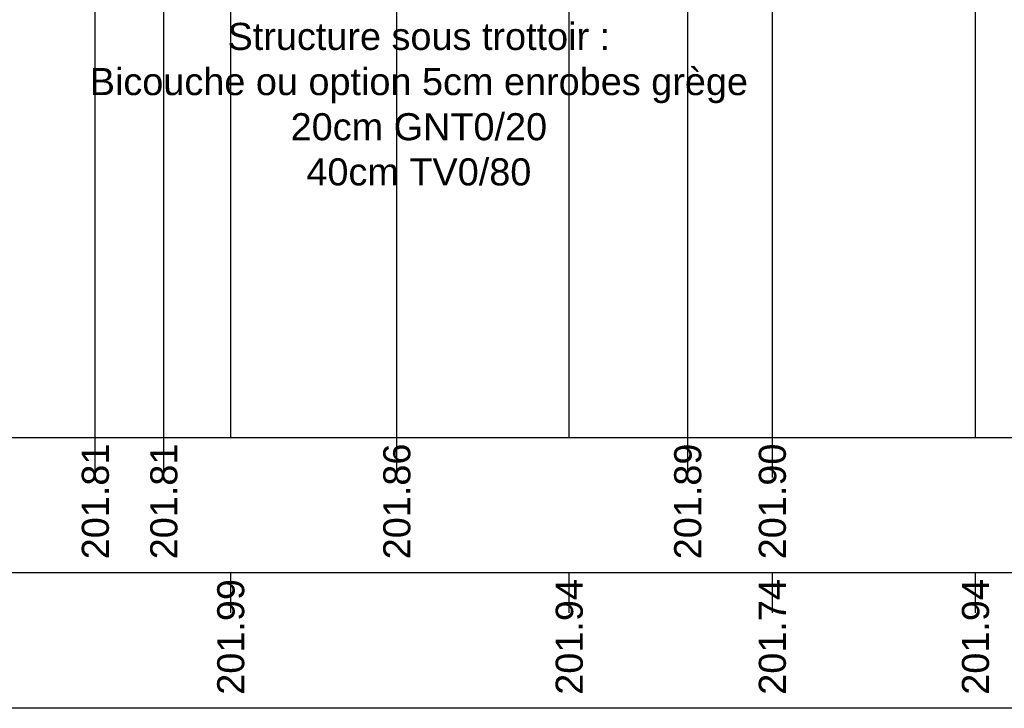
# Model space of a CAD drawing. Extents: x 1616800 to 1632437, y 2248456 to 2251974.
# Tile 326 of 399: x 1619121 to 1619128, y 2251201 to 2251206. Entities that reach past the tile are written whole.
import ezdxf
from ezdxf.enums import TextEntityAlignment as Align

# ---------------------------------------------------------------- set-up
doc = ezdxf.new("R2010")
doc.units = 0
doc.header["$LTSCALE"] = 2
doc.layers.add('0000-PAP-PROFIL EN TRAVERS DE PRINCIPE', color=7, linetype='CONTINUOUS')
doc.styles.add('ARIAL-GRAS', font='arial.ttf')

msp = doc.modelspace()

# ---------------------------------------------------------------- linework, layer by layer
at = {"layer": '0000-PAP-PROFIL EN TRAVERS DE PRINCIPE', "linetype": 'Continuous'}
for p, q in [((1619122.3428, 2251202.9606), (1619122.3428, 2251206.9528)), ((1619124.8428, 2251202.9606), (1619124.8428, 2251206.9028)), ((1619126.3428, 2251202.9606), (1619126.3428, 2251206.8589)), ((1619127.8428, 2251202.9606), (1619127.8428, 2251206.9028)), ((1619126.3428, 2251202.9606), (1619126.3428, 2251206.7028))]:
    msp.add_line(p, q, dxfattribs=at)
at = {"layer": '0000-PAP-PROFIL EN TRAVERS DE PRINCIPE', "color": 95, "linetype": 'Continuous'}
for p, q in [((1619123.5692, 2251202.9606), (1619123.5692, 2251206.8227)), ((1619125.7176, 2251202.9606), (1619125.7176, 2251206.8508)), ((1619121.3428, 2251202.9606), (1619121.3428, 2251206.7673)), ((1619121.8485, 2251202.9606), (1619121.8485, 2251206.7705))]:
    msp.add_line(p, q, dxfattribs=at)
at = {"layer": '0000-PAP-PROFIL EN TRAVERS DE PRINCIPE'}
for p, q in [((1619104.3428, 2251202.9606), (1619149.8428, 2251202.9606)), ((1619149.8428, 2251201.9606), (1619104.3428, 2251201.9606)), ((1619122.3428, 2251201.666), (1619122.3428, 2251201.9606)), ((1619124.8428, 2251201.6653), (1619124.8428, 2251201.9606)), ((1619126.3428, 2251201.6653), (1619126.3428, 2251201.9606)), ((1619127.8428, 2251201.6653), (1619127.8428, 2251201.9606)), ((1619149.8428, 2251200.9606), (1619104.3428, 2251200.9606))]:
    msp.add_line(p, q, dxfattribs=at)
at = {"layer": '0000-PAP-PROFIL EN TRAVERS DE PRINCIPE', "color": 95}
for p, q in [((1619121.3428, 2251202.6426), (1619121.3428, 2251202.9606)), ((1619121.8485, 2251202.6426), (1619121.8485, 2251202.9606)), ((1619123.5692, 2251202.6657), (1619123.5692, 2251202.9606)), ((1619125.7176, 2251202.666), (1619125.7176, 2251202.9606)), ((1619126.3428, 2251202.6654), (1619126.3428, 2251202.9606))]:
    msp.add_line(p, q, dxfattribs=at)

# ---------------------------------------------------------------- texts
at = {"layer": '0000-PAP-PROFIL EN TRAVERS DE PRINCIPE', "color": 95, "style": 'ARIAL-GRAS'}
for s, p in [('201.81', (1619121.3428, 2251202.0606)), ('201.81', (1619121.8485, 2251202.0606)), ('201.86', (1619123.5692, 2251202.0606)), ('201.89', (1619125.7176, 2251202.0606)), ('201.90', (1619126.3428, 2251202.0606))]:
    msp.add_text(s, height=0.2, rotation=90, dxfattribs=at).set_placement(p, align=Align.MIDDLE_LEFT)
at = {"layer": '0000-PAP-PROFIL EN TRAVERS DE PRINCIPE', "style": 'ARIAL-GRAS'}
for s, p in [('201.99', (1619122.3428, 2251201.0606)), ('201.94', (1619124.8428, 2251201.0606)), ('201.74', (1619126.3428, 2251201.0606)), ('201.94', (1619127.8428, 2251201.0606))]:
    msp.add_text(s, height=0.2, rotation=90, dxfattribs=at).set_placement(p, align=Align.MIDDLE_LEFT)
at = {"layer": '0000-PAP-PROFIL EN TRAVERS DE PRINCIPE', "color": 5, "insert": (1619123.7322, 2251205.5862), "char_height": 0.2, "attachment_point": 5, "style": 'ARIAL-GRAS'}
msp.add_mtext_dynamic_manual_height_columns('\\PStructure sous trottoir :\\PBicouche ou option 5cm enrobes grège\\P20cm GNT0/20\\P40cm TV0/80', width=6.211375, gutter_width=12.5, heights=[0], dxfattribs=at)

doc.saveas('drawing.dxf')
